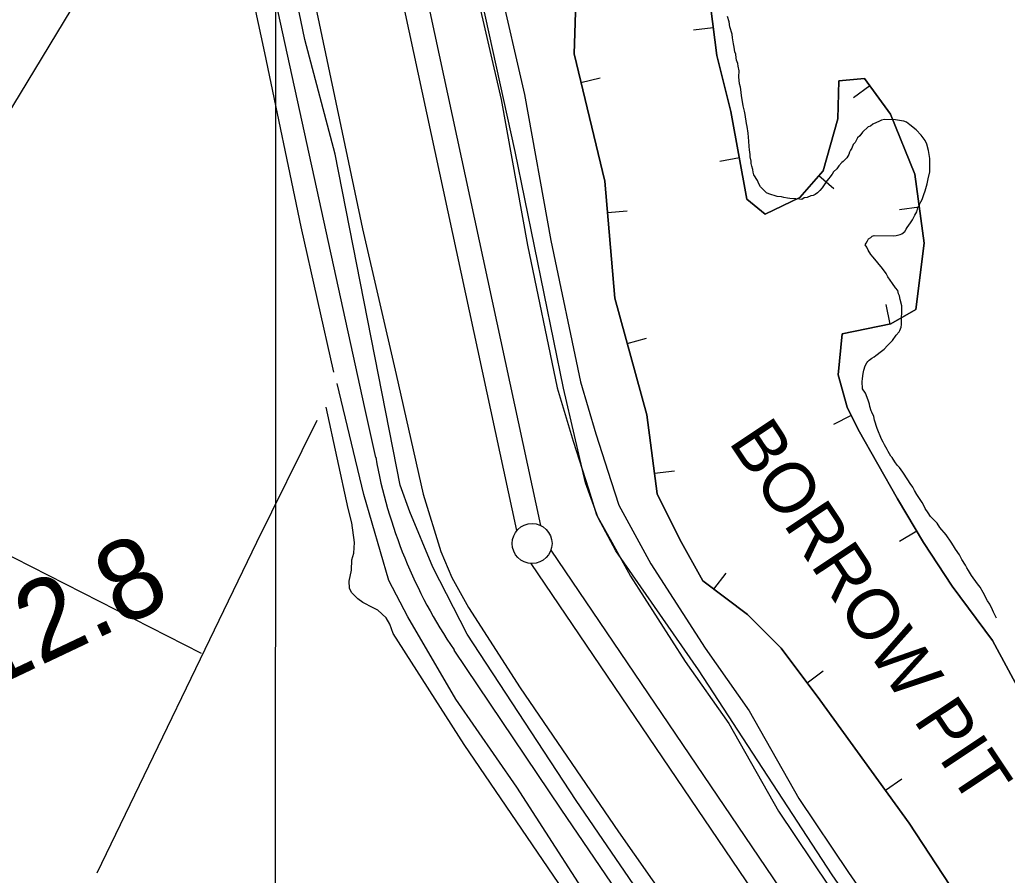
# Model space of a CAD drawing. Extents: x 3263578 to 3301413, y 764927 to 798602.
# Drawn here: x 3275272 to 3276495, y 785937 to 787009 of the extents above; entities that cross this region are included whole.
import ezdxf

# ---------------------------------------------------------------- set-up
doc = ezdxf.new("R2010")
doc.units = 0
for name, color, linetype in [('V-BORW-IDEN', 7, 'Continuous'), ('V-BORW-LINE', 7, 'Continuous'), ('V-DTCH-CNTR', 7, 'Continuous'), ('V-GRID-MAJR', 7, 'Continuous'), ('V-LEVE-TOET', 7, 'Continuous'), ('V-ROAD-CNTR', 7, 'Continuous'), ('V-SITE-VEGE', 7, 'Continuous'), ('V-SURV-IDEN', 7, 'Continuous'), ('V-SURV-LINE', 7, 'Continuous'), ('V-TOPO-SHOR', 7, 'Continuous')]:
    doc.layers.add(name, color=color, linetype=linetype)

msp = doc.modelspace()

# ---------------------------------------------------------------- linework, layer by layer
at = {"layer": 'V-BORW-LINE'}
for p, q in [((3276141.4, 786998.6), (3276116.6, 786995.5)), ((3275975.4, 786930.1), (3275999.7, 786935.9)), ((3276337.5, 786925.8), (3276317.3, 786911)), ((3276174.1, 786835.5), (3276149.6, 786831)), ((3276273.6, 786813.4), (3276292.6, 786797.1)), ((3276399.6, 786774), (3276374.8, 786770.6)), ((3276008.7, 786767.2), (3276033.6, 786769.3)), ((3276363, 786627.4), (3276358, 786651.9)), ((3276033.5, 786603.1), (3276057.6, 786609.8)), ((3276314.4, 786512.8), (3276292.1, 786501.6)), ((3276067.8, 786440.5), (3276092.6, 786443.7)), ((3276396.4, 786367.8), (3276374.9, 786355)), ((3276142.2, 786295.2), (3276157.3, 786315.2)), ((3276259.1, 786178), (3276279.1, 786193)), ((3276357.2, 786043.3), (3276377.5, 786057.9))]:
    msp.add_line(p, q, dxfattribs=at)
for points in [[(3276122, 787151.1), (3276145.8, 786964), (3276163.5, 786893.9), (3276183.5, 786784.1), (3276206.3, 786765), (3276249.9, 786785.8), (3276278.9, 786819.5), (3276297.4, 786884.5), (3276298.9, 786932.1), (3276330.7, 786934.9), (3276363.3, 786890.5), (3276394, 786815.1), (3276405.8, 786728.9), (3276395.3, 786645.8), (3276364, 786627.6), (3276302.8, 786615.1), (3276298.1, 786563.7), (3276309, 786523.5), (3276323.1, 786495.4), (3276372.2, 786408.5), (3276404.7, 786353.8), (3276440.6, 786298.9), (3276491.3, 786230.9), (3276528.5, 786162.2)], [(3276528.5, 786162.2), (3276491.3, 786230.9), (3276440.6, 786298.9), (3276404.7, 786353.8), (3276372.2, 786408.5), (3276323.1, 786495.4), (3276309, 786523.5), (3276298.1, 786563.7), (3276302.8, 786615.1), (3276364, 786627.6), (3276395.3, 786645.8), (3276405.8, 786728.9), (3276394, 786815.1), (3276363.3, 786890.5), (3276330.7, 786934.9), (3276298.9, 786932.1), (3276297.4, 786884.5), (3276278.9, 786819.5), (3276249.9, 786785.8), (3276206.3, 786765), (3276183.5, 786784.1), (3276163.5, 786893.9), (3276145.8, 786964), (3276122, 787151.1)], [(3276582.2, 785704.7), (3276386.9, 786002.2), (3276275.1, 786156.8), (3276226.5, 786221.4), (3276184.3, 786263.6), (3276128.1, 786305.8), (3276099.4, 786357.5), (3276071.1, 786414.9), (3276058.2, 786513.9), (3276017.8, 786660), (3276005.3, 786806.6), (3275966.8, 786965.8), (3275969.4, 787044.6)], [(3275969.4, 787044.6), (3275966.8, 786965.8), (3276005.3, 786806.6), (3276017.8, 786660), (3276058.2, 786513.9), (3276071.1, 786414.9), (3276099.4, 786357.5), (3276128.1, 786305.8), (3276184.3, 786263.6), (3276226.5, 786221.4), (3276275.1, 786156.8), (3276386.9, 786002.2), (3276582.2, 785704.7)]]:
    msp.add_lwpolyline(points, dxfattribs=at)
at = {"layer": 'V-DTCH-CNTR'}
for points in [[(3275080.6, 786599.9), (3275528.4, 787337.9)], [(3276481.1, 785154.8), (3276241.6, 785488.1), (3276020.1, 785820.3), (3275829.3, 786100.8), (3275740.2, 786239.8), (3275735.8, 786251.5), (3275731.2, 786259.5), (3275720.9, 786269.2), (3275715.2, 786272), (3275702.2, 786278.6), (3275696, 786283), (3275687.8, 786291.1), (3275685.3, 786296.4), (3275685, 786305.4), (3275688, 786319), (3275688.3, 786332.1), (3275690.6, 786340.5), (3275691.5, 786353.6), (3275688.4, 786378.4), (3275683.6, 786396.4), (3275656.3, 786523.4)]]:
    msp.add_lwpolyline(points, dxfattribs=at)
at = {"layer": 'V-GRID-MAJR'}
msp.add_spline([(3275591.3, 775830), (3275592.2, 781889.4), (3275593.1, 787951.5), (3275593.9, 794013.5), (3275593.9, 794016.1)], degree=3, dxfattribs=at)
at = {"layer": 'V-LEVE-TOET'}
for points in [[(3275345.7, 788420.7), (3275423.5, 788043.9), (3275498.9, 787699.2), (3275568.7, 787379.6), (3275633.1, 787071.6), (3275701.7, 786746.7), (3275743.9, 786564.4), (3275777.8, 786414.5), (3275799.9, 786342.3), (3275813.5, 786309.8), (3275834.7, 786272.4), (3275899.4, 786171.8), (3276022.4, 785991.5), (3276146.4, 785815.2), (3276279.4, 785617.3), (3276425.1, 785404.8), (3276524, 785263.1), (3276625.3, 785110.6), (3276720.9, 784967.9), (3276783.5, 784880.8), (3276825.9, 784834.6), (3276853.5, 784807), (3276982.7, 784698.8)], [(3277321.1, 784680.8), (3277209, 784769.1), (3277082.5, 784867.8), (3277007.9, 784925.2), (3276955.4, 784973.5), (3276913.4, 785025.5), (3276869.4, 785090.2), (3276797.4, 785205.8), (3276718.9, 785317.9), (3276613.1, 785471.9), (3276466.8, 785683.6), (3276290.3, 785937.6), (3276123, 786194.3), (3276019.3, 786343.2), (3275997, 786384.7), (3275981.3, 786428.6), (3275953.6, 786547.1), (3275892.9, 786843.5), (3275817.8, 787185.6), (3275747.4, 787526.9), (3275672.8, 787872.5), (3275603.7, 788191)]]:
    msp.add_lwpolyline(points, dxfattribs=at)
at = {"layer": 'V-ROAD-CNTR'}
for points in [[(3275718.2, 786460.4), (3275705, 786520.4), (3275595.7, 787020.1), (3275372.6, 788064.1), (3275226.5, 788721.3)], [(3275604.9, 788136.6), (3275633.4, 788012.8), (3275668.1, 787895.3), (3275691.9, 787751), (3275712, 787619.3), (3275737.3, 787524.6), (3275788.2, 787299.9), (3275843.2, 787048.2), (3275875.4, 786908.9), (3275908.4, 786726.2), (3275945.8, 786547.5), (3275965.7, 786480.9), (3275984.9, 786421), (3275995.1, 786388.5), (3276014.2, 786354), (3276037.4, 786311.5), (3276106.1, 786204.6), (3276160.8, 786126.9), (3276223, 786017.2), (3276286.1, 785923.4)], [(3275634.2, 788143.1), (3275662.4, 788020.4), (3275697.4, 787902), (3275721.5, 787755.7), (3275741.4, 787625.5), (3275766.4, 787531.8), (3275817.5, 787306.4), (3275872.5, 787054.8), (3275904.8, 786914.9), (3275937.9, 786732), (3275974.9, 786554.9), (3275994.3, 786489.8), (3276013.4, 786430), (3276022.8, 786400.4), (3276040.5, 786368.5), (3276063.2, 786326.9), (3276131, 786221.3), (3276186.2, 786143), (3276248.5, 786033), (3276310.9, 785940.3), (3276431, 785766.7)], [(3276702.9, 784911.8), (3276638.7, 785004.9), (3276362.2, 785415.1), (3275950.5, 786019.5), (3275816.5, 786219.1)]]:
    msp.add_lwpolyline(points, dxfattribs=at)
msp.add_arc((3276329.6, 786568.8), 620.9, 190.0472, 214.2751, dxfattribs=at)
at = {"layer": 'V-SITE-VEGE'}
for points in [[(3276407.1, 786794.3), (3276409.6, 786803), (3276410.9, 786809.3), (3276412.9, 786818), (3276413, 786824.4), (3276412.7, 786834.8), (3276411.2, 786844.7), (3276409.1, 786852.9), (3276406.9, 786857.6), (3276401.8, 786864.1), (3276395.6, 786870.6), (3276387.7, 786877.2), (3276383.7, 786880.2), (3276380.2, 786881.5), (3276377.4, 786882.1), (3276369.8, 786883.5), (3276355.9, 786883.8), (3276352.4, 786882.7), (3276349.5, 786881.6), (3276341.3, 786877.8), (3276338.3, 786875.5), (3276335.4, 786874.5), (3276328.3, 786867.7), (3276325.2, 786863.1), (3276322.3, 786860.9), (3276319.2, 786855.1), (3276316.9, 786852.3), (3276315, 786847.7), (3276313.2, 786845.4), (3276312, 786842.6), (3276311.3, 786839.7), (3276308.9, 786835.7), (3276304.1, 786831.2), (3276302.4, 786830), (3276298.8, 786825.5), (3276296.4, 786822.1), (3276292.2, 786818.1), (3276290.4, 786815.3), (3276287.4, 786811.3), (3276286.2, 786809.6), (3276283.8, 786806.7), (3276277.8, 786798.2), (3276274.8, 786794.8), (3276271.8, 786791.9), (3276268.9, 786789.7), (3276266.5, 786788.6), (3276263.6, 786788.1), (3276258.9, 786785.9), (3276255.4, 786785.4), (3276252.5, 786783.7), (3276249.6, 786783.8), (3276245, 786784.5), (3276237.4, 786784.7), (3276234.5, 786785.3), (3276229.9, 786786), (3276227, 786786.7), (3276221.3, 786787.4), (3276210.9, 786790.6), (3276208, 786791.8), (3276200.7, 786799.5), (3276198.4, 786803.1), (3276196.8, 786807.2), (3276192.3, 786814.2), (3276191.3, 786817.7), (3276190.8, 786821.2), (3276189.7, 786825.3), (3276188.7, 786828.8), (3276188.7, 786831.7), (3276187.7, 786837), (3276187.8, 786839.9), (3276186.8, 786845.7), (3276186.3, 786849.8), (3276185.9, 786856.7), (3276185, 786866.6), (3276184, 786874.8), (3276182.9, 786878.9), (3276181.5, 786889.9), (3276180.4, 786894), (3276178.9, 786901), (3276177.8, 786906.3), (3276176.8, 786913.2), (3276176.4, 786917.9), (3276175.4, 786924.3), (3276174.3, 786928.4), (3276173.4, 786937.1), (3276173.6, 786944.7), (3276172.6, 786950.5), (3276172.1, 786954), (3276170.4, 786958.1), (3276169.9, 786961), (3276169.5, 786965.6), (3276168.4, 786968.6), (3276167.4, 786974.4), (3276166.9, 786978.5), (3276165.3, 786986), (3276164.9, 786990.7), (3276162.2, 787000), (3276161.2, 787005.9), (3276159, 787012.9)], [(3276452.9, 786332.6), (3276450.1, 786338.5), (3276445.1, 786345.6), (3276442.3, 786349.7), (3276439.5, 786354.4), (3276433.4, 786363.3), (3276425.5, 786372.7), (3276422.1, 786378.1), (3276413.6, 786386.4), (3276410.9, 786391.1), (3276406.9, 786396.4), (3276405.8, 786399.3), (3276403.1, 786404.1), (3276400.8, 786407.6), (3276396.4, 786414.1), (3276393.6, 786418.8), (3276391.4, 786422.9), (3276388, 786427.6), (3276385.2, 786432.3), (3276379.1, 786441.8), (3276374.6, 786447.7), (3276371.7, 786450.7), (3276368.9, 786454.8), (3276365.6, 786460.1), (3276363.9, 786461.9), (3276360.6, 786467.8), (3276359.5, 786470.1), (3276356.1, 786476), (3276354.5, 786479.5), (3276352.3, 786483.1), (3276346.8, 786496.5), (3276343.6, 786507.1), (3276342.5, 786511.7), (3276340.3, 786517), (3276339.2, 786518.8), (3276337.6, 786524), (3276337.1, 786526.9), (3276335.5, 786532.2), (3276332.2, 786541), (3276328.3, 786546.3), (3276328.4, 786549.8), (3276327.9, 786552.1), (3276328, 786555), (3276328.6, 786559.1), (3276329.4, 786565.4), (3276330.1, 786569.5), (3276331.9, 786575.2), (3276333.8, 786578.7), (3276335, 786580.4), (3276336.8, 786582.1), (3276340.3, 786584.9), (3276343.2, 786586.5), (3276345, 786588.2), (3276352.1, 786593.3), (3276355.7, 786596.1), (3276359.8, 786600.6), (3276362.2, 786602.9), (3276365.8, 786606.9), (3276370.6, 786613.7), (3276374.2, 786617.7), (3276375.4, 786619.4), (3276376.7, 786623.4), (3276377.3, 786626.9), (3276377.9, 786650.1), (3276375.8, 786658.2), (3276374.8, 786662.9), (3276373.6, 786665.2), (3276372.6, 786669.3), (3276369.8, 786672.9), (3276365.9, 786678.2), (3276360.3, 786686.5), (3276358, 786690.6), (3276353.6, 786697.1), (3276341.7, 786711.3), (3276338.9, 786714.8), (3276335.6, 786720.2), (3276333.9, 786723.7), (3276331.7, 786726.6), (3276332.9, 786728.9), (3276334.7, 786731.8), (3276335.9, 786734.1), (3276338.9, 786735.7), (3276340.7, 786737.4), (3276343, 786738.5), (3276367.4, 786737.9), (3276370.8, 786738.4), (3276375.5, 786739.5), (3276377.9, 786740.6), (3276381.4, 786743.4), (3276383.2, 786746.2), (3276384.4, 786748.5), (3276388.6, 786754.2), (3276391.1, 786758.2), (3276394.1, 786763.9), (3276396.5, 786767.9), (3276397.8, 786773.1), (3276399.6, 786776.6), (3276401.5, 786780.6), (3276403.3, 786783.4), (3276405.2, 786789.8), (3276407.1, 786794.3)], [(3276496.3, 786259), (3276492.4, 786266.7), (3276491.3, 786269.6), (3276488, 786276.6), (3276485.2, 786280.8), (3276479.7, 786291.3), (3276475.8, 786297.8), (3276472.4, 786302), (3276465.2, 786312.6), (3276461.2, 786318.5), (3276459, 786322), (3276457.4, 786325.5), (3276452.9, 786332.6)]]:
    msp.add_lwpolyline(points, dxfattribs=at)
at = {"layer": 'V-SURV-LINE'}
for points in [[(3275895.3, 786368.8), (3275325.4, 789012.8)], [(3275354.7, 789019.2), (3275924.7, 786375.2)], [(3275937.8, 786344.3), (3276893.8, 784934)], [(3276869, 784917.2), (3275913, 786327.5)]]:
    msp.add_lwpolyline(points, dxfattribs=at)
msp.add_circle((3275914.2, 786352.5), 25, dxfattribs=at)
at = {"layer": 'V-TOPO-SHOR'}
msp.add_line((3275499.8, 786214.9), (3275018.2, 786459.4), dxfattribs=at)
for points in [[(3276146.7, 785771.6), (3275969.4, 786030.4), (3275832.9, 786238.9), (3275789.7, 786322.7), (3275761, 786392.2), (3275749, 786425.8), (3275667.6, 786840.3), (3275629.3, 786984.1), (3275497.5, 787621.4), (3275365.8, 788203.6)], [(3275504.7, 787309.9), (3275579, 786967.3), (3275624.5, 786749.2), (3275665.2, 786567.1)], [(3276237.7, 785508.1), (3276173, 785620.7), (3276091.6, 785754.9), (3276012.5, 785865.1), (3275895.1, 786047.2), (3275818.5, 786157.4), (3275758.6, 786260.5), (3275734.6, 786306), (3275703.5, 786413.8), (3275670, 786552.8)], [(3275368.9, 785940), (3275569.2, 786354), (3275644.9, 786507)]]:
    msp.add_lwpolyline(points, dxfattribs=at)

# ---------------------------------------------------------------- texts
at = {"layer": 'V-BORW-IDEN'}
msp.add_text('BORROW PIT', height=64, rotation=303.6188, dxfattribs=at).set_placement((3276159.7, 786479.9))
at = {"layer": 'V-SURV-IDEN'}
msp.add_text('2528+12.8', height=100, rotation=25.3801, dxfattribs=at).set_placement((3274890.8, 786006.3))

doc.saveas('drawing.dxf')
